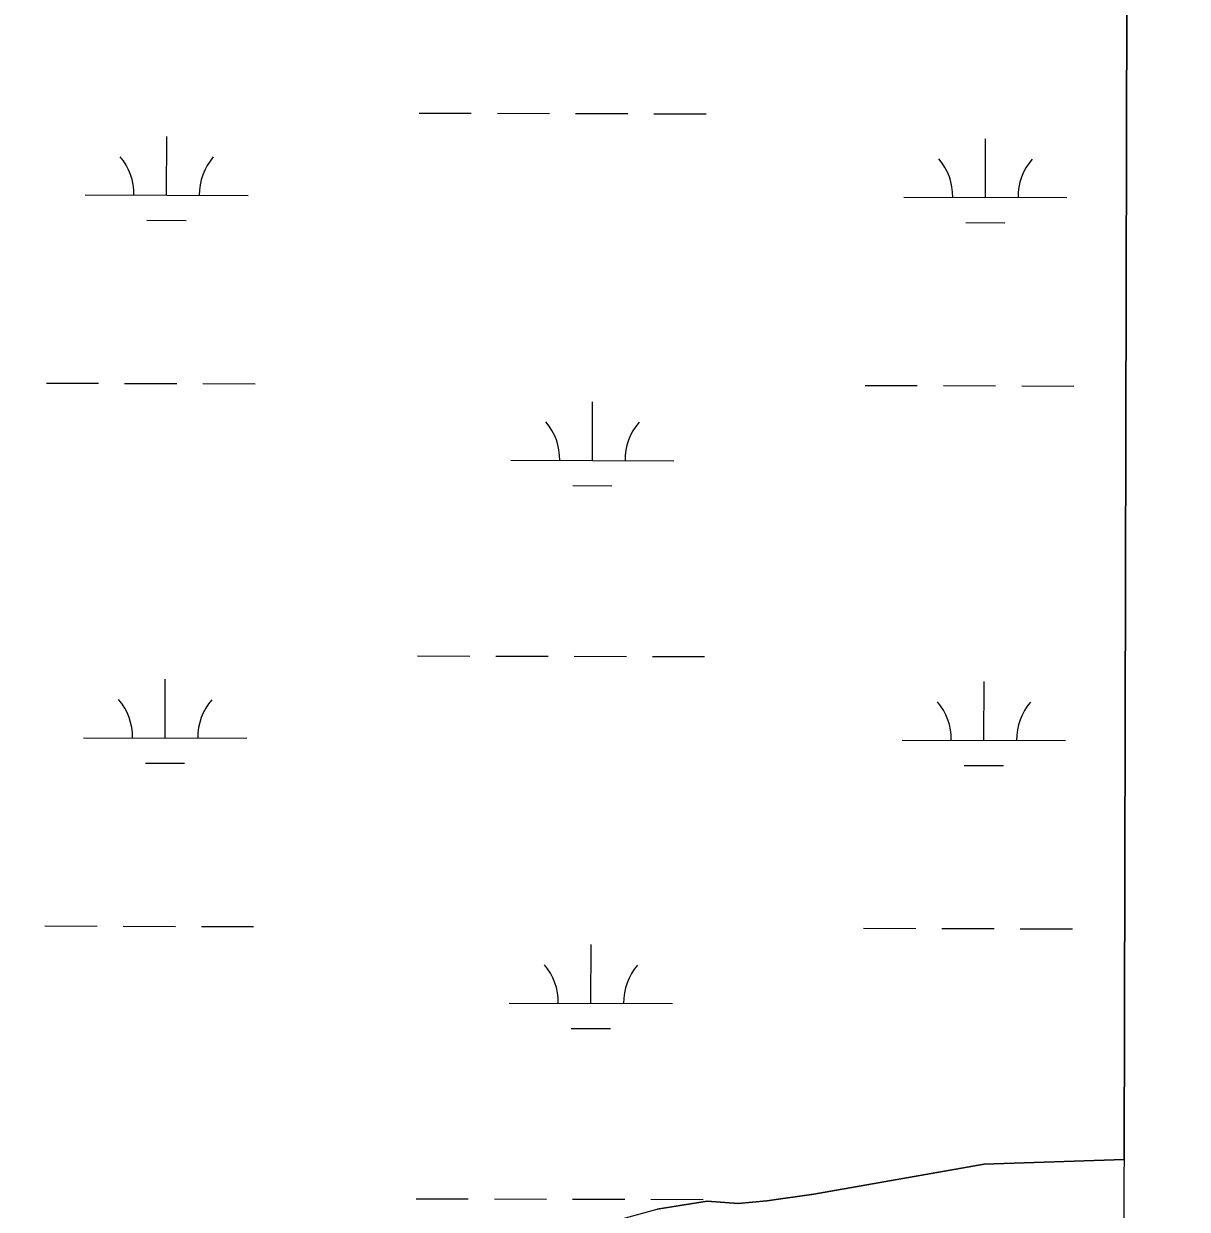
# Model space of a CAD drawing. Extents: x 3161615 to 3199515, y 867541 to 892976.
# Drawn here: x 3196516 to 3197229, y 874410 to 875136 of the extents above; entities that cross this region are included whole.
import ezdxf

# ---------------------------------------------------------------- set-up
doc = ezdxf.new("R2010")
doc.units = 0
for name, color, linetype in [('V-GRID-FRAM', 7, 'Continuous'), ('V-SITE-VEGE', 7, 'Continuous'), ('V-TOPO-SHOR', 7, 'Continuous'), ('V-WETL-SWMP', 7, 'Continuous')]:
    doc.layers.add(name, color=color, linetype=linetype)

msp = doc.modelspace()

# ---------------------------------------------------------------- linework, layer by layer
at = {"layer": 'V-GRID-FRAM'}
msp.add_lwpolyline([(3165877.44, 891195.48), (3197228.98, 891108.84), (3197186.66, 872920.88), (3165819.25, 873007.56), (3165877.44, 891195.48)], dxfattribs=at)
at = {"layer": 'V-SITE-VEGE'}
for p, q in [((3197190.19, 874440.25), (3197196.84, 877299.01)), ((3197000.09, 874419.08), (3197104.44, 874437.49)), ((3197104.44, 874437.49), (3197190.19, 874440.25)), ((3196904.01, 874409.76), (3196934.58, 874414.72)), ((3196934.58, 874414.72), (3196953.59, 874413.35)), ((3196953.59, 874413.35), (3196971.32, 874414.97)), ((3196971.32, 874414.97), (3197000.09, 874419.08)), ((3196851.05, 874395.39), (3196904.01, 874409.76))]:
    msp.add_line(p, q, dxfattribs=at)
at = {"layer": 'V-TOPO-SHOR'}
msp.add_lwpolyline([(3196784.33, 874373.83), (3196800.79, 874377.65), (3196818.79, 874384.94), (3196835.2, 874391.38), (3196851.05, 874395.39), (3196904.01, 874409.76), (3196934.58, 874414.72), (3196953.59, 874413.35), (3196971.32, 874414.97), (3197000.09, 874419.08), (3197104.44, 874437.49), (3197190.19, 874440.25)], dxfattribs=at)
at = {"layer": 'V-WETL-SWMP'}
for p, q in [((3197193.33, 875789.95), (3197190.19, 874440.25)), ((3196758.05, 875081.61), (3196790.05, 875081.52)), ((3196806.05, 875081.48), (3196838.05, 875081.39)), ((3196854.05, 875081.34), (3196886.05, 875081.25)), ((3196902.05, 875081.21), (3196934.04, 875081.12)), ((3196603.31, 875031.29), (3196603.41, 875067.29)), ((3197105.22, 875029.91), (3197105.32, 875065.91)), ((3196553.31, 875031.43), (3196653.31, 875031.16)), ((3197055.22, 875030.04), (3197155.22, 875029.77)), ((3196591.27, 875015.9), (3196615.27, 875015.83)), ((3197093.18, 875014.51), (3197117.18, 875014.44)), ((3196529.59, 874916.06), (3196561.59, 874915.98)), ((3196577.59, 874915.93), (3196609.59, 874915.84)), ((3196625.59, 874915.8), (3196657.59, 874915.71)), ((3197031.49, 874914.68), (3197063.49, 874914.59)), ((3197079.49, 874914.55), (3197111.49, 874914.46)), ((3197127.49, 874914.41), (3197159.49, 874914.32)), ((3196864.3, 874868.71), (3196864.4, 874904.71)), ((3196814.3, 874868.85), (3196914.3, 874868.57)), ((3196852.26, 874853.31), (3196876.26, 874853.25)), ((3196757.13, 874748.93), (3196789.13, 874748.85)), ((3196805.13, 874748.8), (3196837.13, 874748.71)), ((3196853.13, 874748.67), (3196885.13, 874748.58)), ((3196901.13, 874748.54), (3196933.13, 874748.45)), ((3196602.39, 874698.62), (3196602.49, 874734.62)), ((3197104.3, 874697.23), (3197104.4, 874733.23)), ((3196552.39, 874698.76), (3196652.39, 874698.48)), ((3197054.3, 874697.37), (3197154.3, 874697.09)), ((3196590.35, 874683.22), (3196614.35, 874683.16)), ((3197092.26, 874681.84), (3197116.26, 874681.77)), ((3196528.67, 874583.39), (3196560.67, 874583.3)), ((3196576.67, 874583.26), (3196608.67, 874583.17)), ((3196624.67, 874583.13), (3196656.67, 874583.04)), ((3197030.57, 874582), (3197062.57, 874581.92)), ((3197078.57, 874581.87), (3197110.57, 874581.78)), ((3197126.57, 874581.74), (3197158.57, 874581.65)), ((3196863.38, 874536.04), (3196863.48, 874572.04)), ((3196813.38, 874536.17), (3196913.38, 874535.9)), ((3196851.34, 874520.64), (3196875.34, 874520.57)), ((3197104.44, 874437.49), (3197000.09, 874419.09)), ((3197190.19, 874440.25), (3197104.44, 874437.49)), ((3196756.21, 874416.26), (3196788.21, 874416.17)), ((3196804.21, 874416.13), (3196836.21, 874416.04)), ((3196852.21, 874416), (3196884.21, 874415.91)), ((3196900.21, 874415.86), (3196932.21, 874415.77)), ((3196934.58, 874414.72), (3196904.01, 874409.76)), ((3196953.59, 874413.35), (3196934.58, 874414.72)), ((3196971.32, 874414.98), (3196953.59, 874413.35)), ((3197000.09, 874419.09), (3196971.32, 874414.98))]:
    msp.add_line(p, q, dxfattribs=at)
for centre, start, end in [((3196548.07, 875031.92), 359.06985, 40.61351), ((3196658.56, 875031.62), 139.06985, 180.61351), ((3197049.98, 875030.53), 359.06985, 40.61351), ((3197160.46, 875030.23), 139.06985, 180.61351), ((3196809.06, 874869.34), 359.06985, 40.61351), ((3196919.55, 874869.03), 139.06985, 180.61351), ((3196547.15, 874699.25), 359.06985, 40.61351), ((3196657.64, 874698.94), 139.06985, 180.61351), ((3197049.06, 874697.86), 359.06985, 40.61351), ((3197159.54, 874697.56), 139.06985, 180.61351), ((3196808.14, 874536.66), 359.06985, 40.61351), ((3196918.63, 874536.36), 139.06985, 180.61351)]:
    msp.add_arc(centre, 35.25, start, end, dxfattribs=at)

doc.saveas('drawing.dxf')
